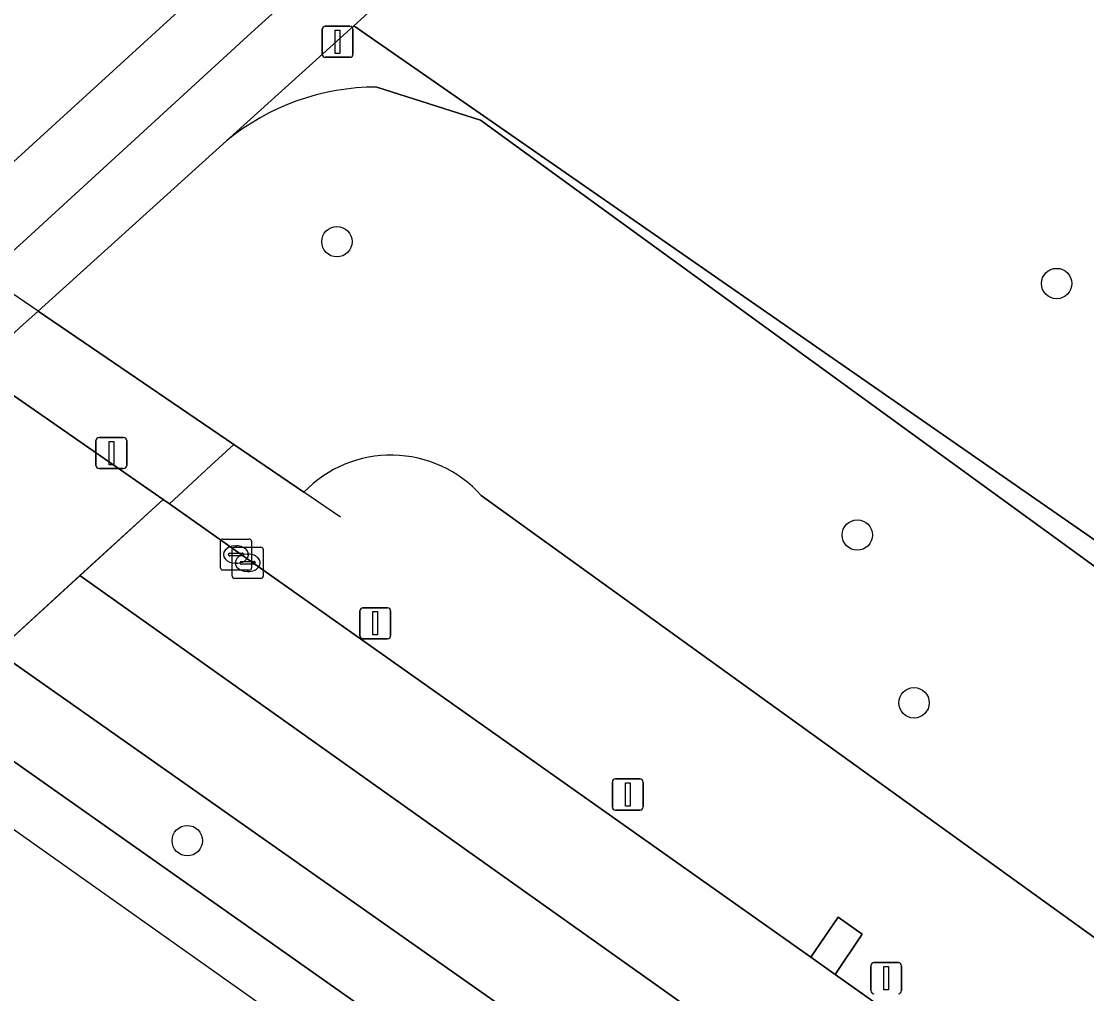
# Model space of a CAD drawing. Extents: x 158352 to 159489, y 383828 to 384603.
# Drawn here: x 158371.88 to 158406.15, y 384209.57 to 384240.83 of the extents above; entities that cross this region are included whole.
import ezdxf

# ---------------------------------------------------------------- set-up
doc = ezdxf.new("R2010")
doc.units = 0
for name, color, linetype in [('IMGEO_Afsluitpaal', 7, 'Continuous'), ('IMGEO_Berm_groen', 7, 'Continuous'), ('IMGEO_Boom', 7, 'Continuous'), ('IMGEO_Dek', 7, 'Continuous'), ('IMGEO_Gemengd_bos', 7, 'Continuous'), ('IMGEO_Groenvoorziening', 7, 'Continuous'), ('IMGEO_Hek', 7, 'Continuous'), ('IMGEO_Kolk', 7, 'Continuous'), ('IMGEO_Lichtmast', 7, 'Continuous'), ('IMGEO_Rijbaan_lokaal_open', 7, 'Continuous'), ('IMGEO_Rijbaan_regionaal_gesloten', 7, 'Continuous'), ('IMGEO_Terreindeel_open', 7, 'Continuous'), ('IMGEO_Verkeerseiland_gesloten', 7, 'Continuous'), ('IMGEO_Voetpad_open', 7, 'Continuous')]:
    doc.layers.add(name, color=color, linetype=linetype)

msp = doc.modelspace()

# ---------------------------------------------------------------- linework, layer by layer
at = {"layer": 'IMGEO_Afsluitpaal'}
for p, q in [((158381.559, 384239.776), (158381.559, 384240.576)), ((158381.559, 384240.576), (158381.559, 384239.776)), ((158381.659, 384240.676), (158382.449, 384240.676)), ((158382.449, 384240.676), (158381.659, 384240.676)), ((158382.549, 384240.576), (158382.549, 384239.776)), ((158382.549, 384239.776), (158382.549, 384240.576)), ((158382.449, 384239.676), (158381.659, 384239.676)), ((158381.659, 384239.676), (158382.449, 384239.676))]:
    msp.add_line(p, q, dxfattribs=at)
msp.add_lwpolyline([(158381.979, 384240.551), (158382.129, 384240.551), (158382.129, 384239.801), (158381.979, 384239.801), (158381.979, 384240.551)], dxfattribs=at)
for centre, start, end in [((158381.659, 384240.576), 90, 180), ((158381.659, 384240.576), 90, 180), ((158382.449, 384240.576), 0, 90), ((158382.449, 384240.576), 360, 90), ((158381.659, 384239.776), 180, 270), ((158381.659, 384239.776), 180, 270), ((158382.449, 384239.776), 270, 0), ((158382.449, 384239.776), 270, 0)]:
    msp.add_arc(centre, 0.1, start, end, dxfattribs=at)
at = {"layer": 'IMGEO_Berm_groen'}
for points in [[(158380.97, 384225.694), (158378.713, 384227.23), (158377.972, 384226.548), (158376.642, 384225.324), (158397.278, 384210.744), (158398.159, 384212.029), (158398.928, 384211.485), (158398.059, 384210.191), (158413.662, 384199.146), (158414.527, 384200.425), (158415.307, 384199.852), (158414.424, 384198.607), (158430.014, 384187.572), (158430.878, 384188.848), (158431.657, 384188.276), (158430.775, 384187.03), (158446.374, 384175.98)], [(158569.551, 384092.634), (158516.448, 384133.536), (158493.656, 384149.126), (158472.149, 384164), (158386.675, 384225.586)]]:
    msp.add_lwpolyline(points, dxfattribs=at)
msp.add_lwpolyline([(158437.849, 384173.424), (158394.274, 384204.277), (158371.091, 384220.571), (158369.065, 384218.72), (158371.457, 384217.166), (158414.772, 384186.646), (158455.358, 384157.797), (158475.33, 384143.387), (158494.5, 384129.4), (158515.11, 384114.182), (158555.254, 384084.167), (158573.109, 384070.633), (158575.283, 384072.224), (158538.297, 384100.066), (158516.367, 384116.407), (158496.38, 384131.21), (158476.629, 384145.611)], close=True, dxfattribs=at)
msp.add_arc((158383.772, 384222.995), 3.891, 41.7569, 136.074, dxfattribs=at)
at = {"layer": 'IMGEO_Boom'}
for centre in [(158382.032, 384233.747), (158405.183, 384232.402), (158398.772, 384224.316), (158400.597, 384218.923), (158377.218, 384214.49)]:
    msp.add_circle(centre, 0.489, dxfattribs=at)
at = {"layer": 'IMGEO_Dek'}
msp.add_lwpolyline([(158362.57, 384238.217), (158352.119, 384228.656), (158367.799, 384217.562), (158369.065, 384218.72), (158371.091, 384220.571), (158376.441, 384225.462), (158376.642, 384225.324), (158377.972, 384226.548), (158378.713, 384227.23), (158372.81, 384231.247), (158372.42, 384231.513), (158367.636, 384234.769), (158365.115, 384236.485), (158364.376, 384236.988)], close=True, dxfattribs=at)
at = {"layer": 'IMGEO_Gemengd_bos'}
for points in [[(158483.904, 384170.579), (158477.757, 384177.625), (158462.023, 384196.603), (158449.195, 384194.473), (158382.576, 384240.687), (158378.48, 384236.987)], [(158383.313, 384238.719), (158386.656, 384237.654), (158444.59, 384195.575), (158469.115, 384176.319), (158500, 384154.097), (158590.955, 384087.078), (158592.322, 384085.844)]]:
    msp.add_lwpolyline(points, dxfattribs=at)
msp.add_arc((158383.3, 384231.147), 7.572, 89.9006, 129.5317, dxfattribs=at)
at = {"layer": 'IMGEO_Groenvoorziening'}
for points in [[(158389.929, 384247.372), (158382.576, 384240.687), (158449.195, 384194.473), (158462.023, 384196.603), (158416.201, 384252.949)], [(158357.109, 384225.126), (158358.204, 384226.129), (158358.784, 384226.66), (158359.959, 384227.736), (158360.213, 384227.969), (158360.447, 384228.184), (158362.767, 384230.308), (158365.604, 384232.907), (158367.133, 384234.308), (158367.636, 384234.769), (158367.793, 384234.912), (158367.95, 384235.055), (158368.384, 384234.514), (158368.828, 384233.958), (158368.912, 384233.853), (158377.907, 384242.061), (158385.232, 384248.715)], [(158360.127, 384222.99), (158361.752, 384221.841), (158362.916, 384222.896), (158363.51, 384223.435), (158364.683, 384224.498), (158364.955, 384224.744), (158365.179, 384224.948), (158367.517, 384227.067), (158370.379, 384229.663), (158371.932, 384231.07), (158372.42, 384231.513), (158378.48, 384236.987), (158382.576, 384240.687), (158389.929, 384247.372)], [(158386.776, 384247.262), (158379.279, 384240.46), (158372.066, 384233.859), (158360.127, 384222.99)], [(158444.59, 384195.575), (158386.656, 384237.654), (158383.313, 384238.719)], [(158378.48, 384236.987), (158372.42, 384231.513), (158378.713, 384227.23), (158380.97, 384225.694)], [(158386.675, 384225.586), (158472.149, 384164), (158493.656, 384149.126), (158516.448, 384133.536), (158569.551, 384092.634), (158582.058, 384083.676), (158582.93, 384081.784), (158582.389, 384080.998), (158584.779, 384079.176), (158589.868, 384075.295), (158591.273, 384076.65)]]:
    msp.add_lwpolyline(points, dxfattribs=at)
for centre, radius, start, end in [((158383.3, 384231.147), 7.572, 89.9006, 129.5317), ((158383.772, 384222.995), 3.891, 41.7569, 136.074)]:
    msp.add_arc(centre, radius, start, end, dxfattribs=at)
at = {"layer": 'IMGEO_Hek'}
for points in [[(158372.42, 384231.513), (158367.636, 384234.769)], [(158372.81, 384231.247), (158372.42, 384231.513)], [(158378.713, 384227.23), (158372.81, 384231.247)], [(158380.97, 384225.694), (158378.713, 384227.23)], [(158382.152, 384224.889), (158380.97, 384225.694)]]:
    msp.add_lwpolyline(points, dxfattribs=at)
at = {"layer": 'IMGEO_Kolk'}
for p, q in [((158378.286, 384223.263), (158378.286, 384224.115)), ((158378.361, 384224.189), (158379.213, 384224.189)), ((158378.774, 384223.969), (158378.799, 384223.969)), ((158379.287, 384224.115), (158379.287, 384223.263)), ((158378.545, 384223.683), (158378.545, 384223.695)), ((158378.983, 384223.646), (158378.585, 384223.646)), ((158378.588, 384223.732), (158378.986, 384223.732)), ((158378.662, 384222.998), (158378.662, 384223.85)), ((158378.737, 384223.924), (158379.589, 384223.924)), ((158379.029, 384223.695), (158379.029, 384223.683)), ((158379.15, 384223.704), (158379.175, 384223.704)), ((158379.663, 384223.85), (158379.663, 384222.998)), ((158378.797, 384223.409), (158378.772, 384223.409)), ((158378.921, 384223.418), (158378.921, 384223.43)), ((158379.359, 384223.381), (158378.961, 384223.381)), ((158378.964, 384223.467), (158379.362, 384223.467)), ((158379.405, 384223.43), (158379.405, 384223.418)), ((158379.213, 384223.189), (158378.361, 384223.189)), ((158379.589, 384222.924), (158378.737, 384222.924)), ((158379.173, 384223.144), (158379.148, 384223.144))]:
    msp.add_line(p, q, dxfattribs=at)
for points in [[(158378.286, 384223.263), (158378.286, 384224.115)], [(158378.361, 384224.189), (158379.213, 384224.189)], [(158379.287, 384224.115), (158379.287, 384223.263)], [(158378.662, 384222.998), (158378.662, 384223.85)], [(158378.737, 384223.924), (158379.589, 384223.924)], [(158379.663, 384223.85), (158379.663, 384222.998)], [(158379.213, 384223.189), (158378.361, 384223.189)], [(158379.589, 384222.924), (158378.737, 384222.924)]]:
    msp.add_lwpolyline(points, dxfattribs=at)
for centre, radius, start, end in [((158378.363, 384224.113), 0.0765, 91.552, 178.448), ((158378.363, 384224.113), 0.0765, 91.552, 178.448), ((158379.211, 384224.113), 0.0765, 1.552, 88.448), ((158379.211, 384224.113), 0.0765, 1.552, 88.448), ((158378.585, 384223.692), 0.0403, 85.8775, 175.7526), ((158378.582, 384223.682), 0.0366, 178.938, 274.7102), ((158378.739, 384223.848), 0.0765, 91.552, 178.448), ((158378.739, 384223.848), 0.0765, 91.552, 178.448), ((158378.986, 384223.689), 0.043, 264.8664, 352.4533), ((158378.99, 384223.694), 0.0386, 1.7309, 96.639), ((158379.587, 384223.848), 0.0765, 1.552, 88.448), ((158379.587, 384223.848), 0.0765, 1.552, 88.448), ((158378.961, 384223.427), 0.0403, 85.8775, 175.7526), ((158378.958, 384223.417), 0.0366, 178.938, 274.7102), ((158379.362, 384223.424), 0.043, 264.8664, 352.4533), ((158379.366, 384223.429), 0.0386, 1.7309, 96.639), ((158378.363, 384223.265), 0.0765, 181.552, 268.448), ((158378.363, 384223.265), 0.0765, 181.552, 268.448), ((158378.739, 384223), 0.0765, 181.552, 268.448), ((158378.739, 384223), 0.0765, 181.552, 268.448), ((158379.211, 384223.265), 0.0765, 271.552, 358.448), ((158379.211, 384223.265), 0.0765, 271.552, 358.448), ((158379.587, 384223), 0.0765, 271.552, 358.448), ((158379.587, 384223), 0.0765, 271.552, 358.448)]:
    msp.add_arc(centre, radius, start, end, dxfattribs=at)
for centre, major_axis, ratio, start_param, end_param in [((158378.773, 384223.689), (-0.387, 0.002), 0.722429, 4.712389, 7.853982), ((158378.798, 384223.689), (-0.39, 0.002), 0.717154, 1.570796, 4.712389), ((158379.149, 384223.424), (-0.387, 0.002), 0.722429, 4.712389, 7.853982), ((158379.174, 384223.424), (-0.39, 0.002), 0.717154, 1.570796, 4.712389)]:
    msp.add_ellipse(centre, major_axis=major_axis, ratio=ratio, start_param=start_param, end_param=end_param, dxfattribs=at)
at = {"layer": 'IMGEO_Lichtmast'}
for p, q in [((158374.382, 384227.454), (158375.172, 384227.454)), ((158375.172, 384227.454), (158374.382, 384227.454)), ((158374.282, 384226.554), (158374.282, 384227.354)), ((158374.282, 384227.354), (158374.282, 384226.554)), ((158375.272, 384227.354), (158375.272, 384226.554)), ((158375.272, 384226.554), (158375.272, 384227.354)), ((158375.172, 384226.454), (158374.382, 384226.454)), ((158374.382, 384226.454), (158375.172, 384226.454)), ((158382.871, 384221.978), (158383.661, 384221.978)), ((158383.661, 384221.978), (158382.871, 384221.978)), ((158382.771, 384221.078), (158382.771, 384221.878)), ((158382.771, 384221.878), (158382.771, 384221.078)), ((158383.761, 384221.878), (158383.761, 384221.078)), ((158383.761, 384221.078), (158383.761, 384221.878)), ((158383.661, 384220.978), (158382.871, 384220.978)), ((158382.871, 384220.978), (158383.661, 384220.978)), ((158390.994, 384216.476), (158391.784, 384216.476)), ((158391.784, 384216.476), (158390.994, 384216.476)), ((158390.894, 384215.576), (158390.894, 384216.376)), ((158390.894, 384216.376), (158390.894, 384215.576)), ((158391.884, 384216.376), (158391.884, 384215.576)), ((158391.884, 384215.576), (158391.884, 384216.376)), ((158391.784, 384215.476), (158390.994, 384215.476)), ((158390.994, 384215.476), (158391.784, 384215.476)), ((158399.206, 384209.67), (158399.206, 384210.47)), ((158399.206, 384210.47), (158399.206, 384209.67)), ((158399.306, 384210.57), (158400.096, 384210.57)), ((158400.096, 384210.57), (158399.306, 384210.57)), ((158400.196, 384210.47), (158400.196, 384209.67)), ((158400.196, 384209.67), (158400.196, 384210.47))]:
    msp.add_line(p, q, dxfattribs=at)
for points in [[(158374.702, 384227.329), (158374.852, 384227.329), (158374.852, 384226.579), (158374.702, 384226.579), (158374.702, 384227.329)], [(158383.191, 384221.853), (158383.341, 384221.853), (158383.341, 384221.103), (158383.191, 384221.103), (158383.191, 384221.853)], [(158391.314, 384216.351), (158391.464, 384216.351), (158391.464, 384215.601), (158391.314, 384215.601), (158391.314, 384216.351)], [(158399.626, 384210.445), (158399.776, 384210.445), (158399.776, 384209.695), (158399.626, 384209.695), (158399.626, 384210.445)]]:
    msp.add_lwpolyline(points, dxfattribs=at)
for centre, start, end in [((158374.382, 384227.354), 90, 180), ((158374.382, 384227.354), 90, 180), ((158375.172, 384227.354), 0, 90), ((158375.172, 384227.354), 360, 90), ((158374.382, 384226.554), 180, 270), ((158374.382, 384226.554), 180, 270), ((158375.172, 384226.554), 270, 0), ((158375.172, 384226.554), 270, 0), ((158382.871, 384221.878), 90, 180), ((158382.871, 384221.878), 90, 180), ((158383.661, 384221.878), 0, 90), ((158383.661, 384221.878), 360, 90), ((158382.871, 384221.078), 180, 270), ((158382.871, 384221.078), 180, 270), ((158383.661, 384221.078), 270, 0), ((158383.661, 384221.078), 270, 0), ((158390.994, 384216.376), 90, 180), ((158390.994, 384216.376), 90, 180), ((158391.784, 384216.376), 0, 90), ((158391.784, 384216.376), 360, 90), ((158390.994, 384215.576), 180, 270), ((158390.994, 384215.576), 180, 270), ((158391.784, 384215.576), 270, 0), ((158391.784, 384215.576), 270, 0), ((158399.306, 384210.47), 90, 180), ((158399.306, 384210.47), 90, 180), ((158400.096, 384210.47), 0, 90), ((158400.096, 384210.47), 360, 90), ((158399.306, 384209.67), 180, 270), ((158399.306, 384209.67), 180, 270), ((158400.096, 384209.67), 270, 0), ((158400.096, 384209.67), 270, 0)]:
    msp.add_arc(centre, 0.1, start, end, dxfattribs=at)
at = {"layer": 'IMGEO_Rijbaan_lokaal_open'}
msp.add_lwpolyline([(158397.278, 384210.744), (158398.059, 384210.191), (158398.928, 384211.485), (158398.159, 384212.029)], close=True, dxfattribs=at)
at = {"layer": 'IMGEO_Rijbaan_regionaal_gesloten'}
for points in [[(158355.14, 384231.42), (158356.945, 384230.192), (158357.66, 384229.706), (158360.213, 384227.969), (158361.564, 384227.05), (158364.955, 384224.744), (158365.374, 384224.459), (158371.091, 384220.571), (158376.441, 384225.462), (158370.776, 384229.39), (158370.55, 384229.547), (158370.379, 384229.663), (158366.976, 384231.975), (158365.604, 384232.907), (158363.072, 384234.627), (158362.339, 384235.125), (158360.532, 384236.352)], [(158373.766, 384223.017), (158371.091, 384220.571), (158394.274, 384204.277), (158437.849, 384173.424), (158476.629, 384145.611), (158496.38, 384131.21), (158516.367, 384116.407), (158538.297, 384100.066), (158575.283, 384072.224), (158578.22, 384074.375), (158567.768, 384082.215), (158548.703, 384096.516), (158520.429, 384117.723), (158494.354, 384136.983), (158458.793, 384162.767), (158428.216, 384184.411), (158400.786, 384203.828)], [(158571.232, 384069.26), (158573.109, 384070.633), (158555.254, 384084.167), (158515.11, 384114.182), (158494.5, 384129.4), (158475.33, 384143.387), (158455.358, 384157.797), (158414.772, 384186.646), (158371.457, 384217.166), (158369.065, 384218.72), (158367.799, 384217.562), (158429.253, 384174.081), (158481.705, 384136.969)]]:
    msp.add_lwpolyline(points, close=True, dxfattribs=at)
msp.add_lwpolyline([(158559.568, 384092.502), (158508.913, 384130.377), (158485.07, 384147.727), (158467.25, 384161.297), (158463.507, 384163.828), (158462.713, 384164.405), (158447.145, 384175.407), (158446.374, 384175.98), (158430.775, 384187.03), (158430.014, 384187.572), (158414.424, 384198.607), (158413.662, 384199.146), (158398.059, 384210.191), (158397.278, 384210.744), (158376.642, 384225.324), (158376.441, 384225.462), (158373.766, 384223.017), (158400.786, 384203.828), (158428.216, 384184.411), (158458.793, 384162.767), (158494.354, 384136.983), (158520.429, 384117.723), (158548.703, 384096.516)], dxfattribs=at)
at = {"layer": 'IMGEO_Terreindeel_open'}
msp.add_lwpolyline([(158367.799, 384217.562), (158369.065, 384218.72), (158371.091, 384220.571), (158373.766, 384223.017), (158376.441, 384225.462), (158376.642, 384225.324), (158377.972, 384226.548), (158378.713, 384227.23), (158372.42, 384231.513), (158371.932, 384231.07), (158370.379, 384229.663), (158367.517, 384227.067), (158365.179, 384224.948), (158364.955, 384224.744), (158364.683, 384224.498), (158363.51, 384223.435), (158362.916, 384222.896), (158361.752, 384221.841)], close=True, dxfattribs=at)
at = {"layer": 'IMGEO_Verkeerseiland_gesloten'}
msp.add_lwpolyline([(158362.57, 384238.217), (158360.532, 384236.352), (158362.339, 384235.125), (158363.072, 384234.627), (158365.604, 384232.907), (158366.976, 384231.975), (158370.379, 384229.663), (158370.55, 384229.547), (158370.776, 384229.39), (158376.441, 384225.462), (158376.642, 384225.324), (158377.972, 384226.548), (158378.713, 384227.23), (158372.81, 384231.247), (158372.42, 384231.513), (158367.636, 384234.769), (158365.115, 384236.485), (158364.376, 384236.988)], close=True, dxfattribs=at)
at = {"layer": 'IMGEO_Voetpad_open'}
for points in [[(158385.232, 384248.715), (158377.907, 384242.061), (158368.912, 384233.853), (158368.965, 384233.786), (158368.515, 384233.376), (158366.976, 384231.975), (158364.126, 384229.381), (158361.796, 384227.261), (158361.564, 384227.05), (158361.304, 384226.814), (158360.128, 384225.743), (158359.543, 384225.211), (158358.426, 384224.194), (158360.127, 384222.99)], [(158360.127, 384222.99), (158372.066, 384233.859), (158379.279, 384240.46), (158386.776, 384247.262)]]:
    msp.add_lwpolyline(points, dxfattribs=at)

doc.saveas('drawing.dxf')
